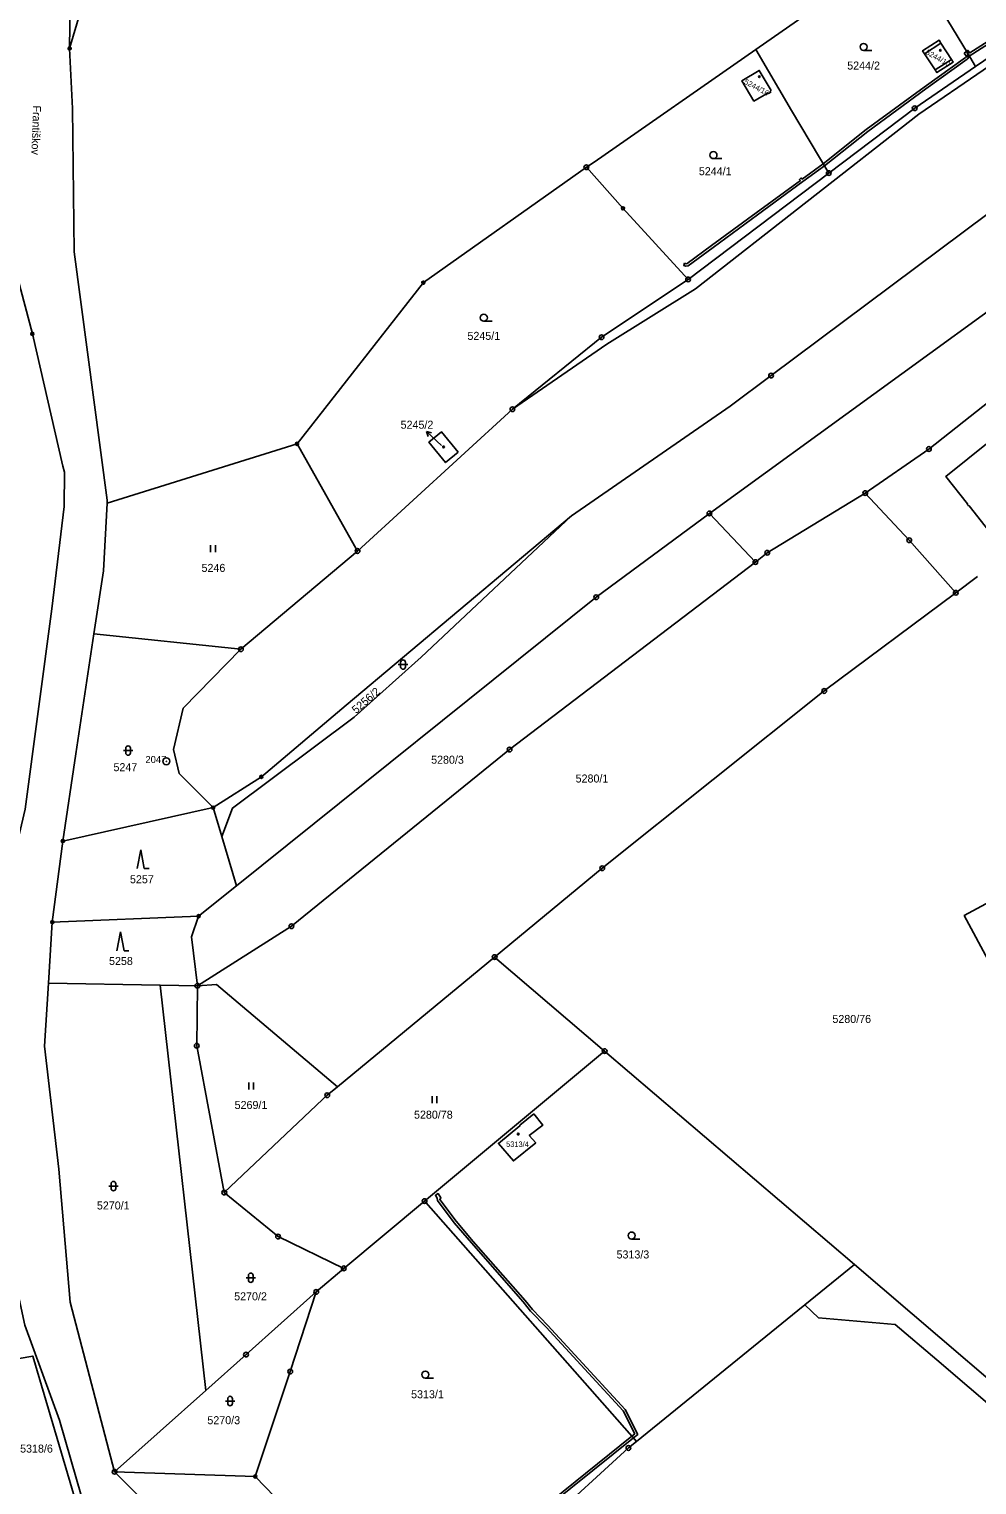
# Model space of a CAD drawing. Extents: x -644096 to -634268, y -1141430 to -1133463.
# Drawn here: x -638100.4 to -637899.1, y -1140114.9 to -1139805.7 of the extents above; entities that cross this region are included whole.
import ezdxf

# ---------------------------------------------------------------- set-up
doc = ezdxf.new("R2010")
doc.units = 0
for name, color, linetype in [('_CIVIL_CONSTRUCTION', 7, 'Continuous'), ('B_Hranice _3D', 7, 'Continuous'), ('M_Svah_Nasyp', 7, 'Continuous'), ('M_Svah_Zarez', 7, 'Continuous'), ('svrsek_osa_sjezdy', 7, 'Continuous'), ('svrsek_osa_VRT', 7, 'Continuous'), ('svrsek_popisy_VRT', 7, 'Continuous'), ('terminal_VRT', 7, 'Continuous')]:
    doc.layers.add(name, color=color, linetype=linetype)

msp = doc.modelspace()

# ---------------------------------------------------------------- linework, layer by layer
at = {"layer": '_CIVIL_CONSTRUCTION'}
for centre, radius in [((-638091.83, -1139809.81), 0.335), ((-638091.83, -1139809.81), 0.0203), ((-637912.31, -1139822.51), 0.5), ((-637912.31, -1139822.51), 0.0303), ((-637982.06, -1139835.06), 0.5), ((-637982.06, -1139835.06), 0.0303), ((-637930.56, -1139836.3), 0.5), ((-637930.56, -1139836.3), 0.0303), ((-637974.29, -1139843.76), 0.335), ((-637974.29, -1139843.76), 0.0203), ((-638016.69, -1139859.55), 0.335), ((-638016.69, -1139859.55), 0.0203), ((-637960.44, -1139858.88), 0.5), ((-637960.44, -1139858.88), 0.0303), ((-638099.74, -1139870.42), 0.335), ((-638099.74, -1139870.42), 0.0203), ((-637978.82, -1139871.16), 0.5), ((-637978.82, -1139871.16), 0.0303), ((-637942.8, -1139879.3), 0.5), ((-637942.8, -1139879.3), 0.0303), ((-637997.76, -1139886.45), 0.5), ((-637997.76, -1139886.45), 0.0303), ((-638043.52, -1139893.79), 0.335), ((-638043.52, -1139893.79), 0.0203), ((-637909.29, -1139894.89), 0.5), ((-637909.29, -1139894.89), 0.0303), ((-637922.82, -1139904.24), 0.5), ((-637922.82, -1139904.24), 0.0303), ((-637955.93, -1139908.56), 0.5), ((-637955.93, -1139908.56), 0.0303), ((-637913.46, -1139914.27), 0.5), ((-637913.46, -1139914.27), 0.0303), ((-638030.66, -1139916.55), 0.5), ((-638030.66, -1139916.55), 0.0303), ((-637946.13, -1139918.9), 0.5), ((-637946.13, -1139918.9), 0.0303), ((-637943.62, -1139916.92), 0.5), ((-637943.62, -1139916.92), 0.0303), ((-637903.58, -1139925.43), 0.5), ((-637979.97, -1139926.37), 0.5), ((-637979.97, -1139926.37), 0.0303), ((-637903.58, -1139925.43), 0.0303), ((-638055.44, -1139937.41), 0.5), ((-638055.44, -1139937.41), 0.0303), ((-637931.51, -1139946.28), 0.5), ((-637931.51, -1139946.28), 0.0303), ((-637998.37, -1139958.71), 0.5), ((-637998.37, -1139958.71), 0.0303), ((-638071.29, -1139961.21), 0.75), ((-638071.29, -1139961.21), 0.03), ((-638051.1, -1139964.52), 0.335), ((-638051.1, -1139964.52), 0.0203), ((-638061.33, -1139971.05), 0.335), ((-638061.33, -1139971.05), 0.0203), ((-638093.28, -1139978.15), 0.335), ((-638093.28, -1139978.15), 0.0203), ((-637978.68, -1139983.93), 0.5), ((-637978.68, -1139983.93), 0.0303), ((-638095.52, -1139995.37), 0.335), ((-638095.52, -1139995.37), 0.0203), ((-638064.42, -1139994.1), 0.335), ((-638064.42, -1139994.1), 0.0203), ((-638044.7, -1139996.24), 0.5), ((-638044.7, -1139996.24), 0.0303), ((-638001.54, -1140002.79), 0.5), ((-638001.54, -1140002.79), 0.0303), ((-638064.7, -1140008.89), 0.5), ((-638064.7, -1140008.89), 0.0303), ((-638064.83, -1140021.61), 0.5), ((-638064.83, -1140021.61), 0.0303), ((-637978.17, -1140022.76), 0.5), ((-637978.17, -1140022.76), 0.0303), ((-638037.12, -1140032.14), 0.5), ((-638037.12, -1140032.14), 0.0303), ((-638058.97, -1140052.8), 0.5), ((-638058.97, -1140052.8), 0.0303), ((-638016.44, -1140054.62), 0.5), ((-638016.44, -1140054.62), 0.0303), ((-638047.55, -1140062.16), 0.5), ((-638047.55, -1140062.16), 0.0303), ((-638033.61, -1140068.9), 0.5), ((-638033.61, -1140068.9), 0.0303), ((-638039.45, -1140073.91), 0.5), ((-638039.45, -1140073.91), 0.0303), ((-638054.36, -1140087.22), 0.5), ((-638054.36, -1140087.22), 0.0303), ((-638044.98, -1140090.82), 0.5), ((-638044.98, -1140090.82), 0.0303), ((-637973.12, -1140107.05), 0.5), ((-637973.12, -1140107.05), 0.0303), ((-638082.27, -1140112.1), 0.5), ((-638082.27, -1140112.1), 0.0303), ((-638052.4, -1140113.1), 0.335), ((-638052.4, -1140113.1), 0.0203)]:
    msp.add_circle(centre, radius, dxfattribs=at)
at = {"layer": 'B_Hranice _3D'}
for points in [[(-637901.3, -1139810.46), (-637900.72, -1139811.43), (-637895.64, -1139808.18), (-637884.11, -1139800.22), (-637876.74, -1139795.71), (-637873.51, -1139793.83), (-637873.77, -1139793.4), (-637877, -1139795.29), (-637884.39, -1139799.8), (-637895.92, -1139807.76), (-637900.62, -1139810.77), (-637900.99, -1139810.24)], [(-637901.81, -1139810.81), (-637901.24, -1139811.63), (-637900.72, -1139811.43), (-637901.3, -1139810.46)], [(-637931.73, -1139834.33), (-637931.48, -1139834.76), (-637922.29, -1139827.46), (-637909.97, -1139818.43), (-637901.14, -1139812.08), (-637900.68, -1139811.5), (-637900.91, -1139811.1), (-637901.19, -1139811.25), (-637901.16, -1139811.31), (-637901.48, -1139811.72), (-637910.27, -1139818.03), (-637922.59, -1139827.06)], [(-637961.22, -1139855.43), (-637961.36, -1139855.91), (-637961.12, -1139855.98), (-637960.93, -1139856.03), (-637960.45, -1139855.97), (-637955.15, -1139852.09), (-637945.67, -1139845.16), (-637936.08, -1139838.09), (-637931.48, -1139834.76), (-637931.73, -1139834.33), (-637936.2, -1139837.56), (-637936.44, -1139837.3), (-637936.8, -1139837.64), (-637936.6, -1139837.85), (-637945.97, -1139844.76), (-637955.45, -1139851.69), (-637960.65, -1139855.49), (-637960.89, -1139855.53), (-637960.98, -1139855.5)], [(-637973.82, -1140098.85), (-637990.22, -1140081.02), (-637993.52, -1140077.65), (-637995.09, -1140075.7), (-638006.09, -1140063.19), (-638009.74, -1140058.88), (-638013.2, -1140054.26), (-638012.96, -1140053.9), (-638013.55, -1140053.02), (-638014.13, -1140053.39), (-638013.76, -1140054), (-638013.68, -1140054.46), (-638010.14, -1140059.2), (-638006.47, -1140063.51), (-637995.47, -1140076.02), (-637993.9, -1140077.99), (-637990.58, -1140081.36), (-637974.24, -1140099.13), (-637971.77, -1140104.03), (-637972.4, -1140104.54), (-637972.07, -1140104.91), (-637971.15, -1140104.17)], [(-637844.11, -1140088.12), (-637845.37, -1140086.59), (-637842.36, -1140084.12), (-637846.63, -1140085.05), (-637876.58, -1140109.59), (-637925.11, -1140068.11), (-637935.62, -1140076.63), (-637932.73, -1140079.38), (-637916.43, -1140080.79), (-637907.6, -1140088.33), (-637879.6, -1140112.23), (-637876.7, -1140113.61), (-637873.63, -1140112.31)], [(-638014.46, -1140137.15), (-638014.16, -1140137.55), (-637993.99, -1140122.54), (-637972.07, -1140104.91), (-637972.4, -1140104.54), (-637994.29, -1140122.14)]]:
    msp.add_lwpolyline(points, close=True, dxfattribs=at)
at = {"layer": 'M_Svah_Nasyp'}
for p, q in [((-637910.2, -1139810.94), (-637906.73, -1139808.68)), ((-637907.96, -1139814.38), (-637904.51, -1139812.13))]:
    msp.add_line(p, q, dxfattribs=at)
at = {"layer": 'M_Svah_Zarez'}
for centre in [(-637906.86, -1139810.21), (-637945.32, -1139815.82), (-638012.39, -1139894.44), (-637996.53, -1140040.4)]:
    msp.add_circle(centre, 0.175, dxfattribs=at)
at = {"layer": 'svrsek_osa_sjezdy'}
for p, q in [((-637923.16, -1139810.25), (-637921.41, -1139810.25)), ((-637955.06, -1139833.22), (-637953.31, -1139833.22)), ((-638003.84, -1139867.76), (-638002.09, -1139867.76)), ((-638061.87, -1139916.82), (-638061.87, -1139915.32)), ((-638060.87, -1139916.82), (-638060.87, -1139915.32)), ((-638021.51, -1139940.18), (-638021.51, -1139941.18)), ((-638020.51, -1139941.18), (-638020.51, -1139940.18)), ((-638022.01, -1139940.68), (-638020.01, -1139940.68)), ((-638080.41, -1139958.94), (-638078.41, -1139958.94)), ((-638079.91, -1139958.44), (-638079.91, -1139959.44)), ((-638078.91, -1139959.44), (-638078.91, -1139958.44)), ((-638076.72, -1139980.01), (-638077.47, -1139984.01)), ((-638075.97, -1139984.01), (-638076.72, -1139980.01)), ((-638075.97, -1139984.01), (-638074.97, -1139984.01)), ((-638081.03, -1139997.45), (-638081.78, -1140001.45)), ((-638080.28, -1140001.45), (-638081.03, -1139997.45)), ((-638080.28, -1140001.45), (-638079.28, -1140001.45)), ((-638053.74, -1140030.94), (-638053.74, -1140029.44)), ((-638052.74, -1140030.94), (-638052.74, -1140029.44)), ((-638014.8, -1140033.84), (-638014.8, -1140032.34)), ((-638013.8, -1140033.84), (-638013.8, -1140032.34)), ((-638083.53, -1140051.44), (-638081.53, -1140051.44)), ((-638083.03, -1140050.94), (-638083.03, -1140051.94)), ((-638082.03, -1140051.94), (-638082.03, -1140050.94)), ((-637972.45, -1140062.68), (-637970.7, -1140062.68)), ((-638053.86, -1140070.39), (-638053.86, -1140071.39)), ((-638052.86, -1140071.39), (-638052.86, -1140070.39)), ((-638054.36, -1140070.89), (-638052.36, -1140070.89)), ((-638016.27, -1140092.22), (-638014.52, -1140092.22)), ((-638058.75, -1140097.08), (-638056.75, -1140097.08)), ((-638058.25, -1140096.58), (-638058.25, -1140097.58)), ((-638057.25, -1140097.58), (-638057.25, -1140096.58))]:
    msp.add_line(p, q, dxfattribs=at)
for centre in [(-637923.16, -1139809.5), (-637955.06, -1139832.47), (-638003.84, -1139867.01), (-637972.45, -1140061.93), (-638016.27, -1140091.47)]:
    msp.add_circle(centre, 0.75, dxfattribs=at)
for centre, start, end in [((-638021.01, -1139940.18), 0, 180), ((-638021.01, -1139941.18), 180, 359.9879), ((-638079.41, -1139958.44), 0, 180), ((-638079.41, -1139959.44), 180, 359.9879), ((-638082.53, -1140050.94), 0, 180), ((-638082.53, -1140051.94), 180, 359.9879), ((-638053.36, -1140070.39), 0, 180), ((-638053.36, -1140071.39), 180, 359.9879), ((-638057.75, -1140096.58), 0, 180), ((-638057.75, -1140097.58), 180, 359.9879)]:
    msp.add_arc(centre, 0.5, start, end, dxfattribs=at)
at = {"layer": 'svrsek_popisy_VRT'}
for p, q in [((-638013.85, -1139893.2), (-638016.05, -1139891.15)), ((-638016.05, -1139891.15), (-638014.97, -1139891.47)), ((-638016.05, -1139891.15), (-638015.65, -1139892.2)), ((-638012.81, -1139894.17), (-638013.85, -1139893.2))]:
    msp.add_line(p, q, dxfattribs=at)
at = {"layer": 'terminal_VRT'}
for p, q in [((-637960.44, -1139858.88), (-637930.56, -1139836.3)), ((-637997.76, -1139886.45), (-638030.66, -1139916.55)), ((-638043.52, -1139893.79), (-638083.89, -1139906.4)), ((-638030.66, -1139916.55), (-638043.52, -1139893.79)), ((-637946.13, -1139918.9), (-637955.93, -1139908.56)), ((-638055.44, -1139937.41), (-638030.66, -1139916.55)), ((-637898.99, -1139921.99), (-637903.58, -1139925.43)), ((-638086.67, -1139934.17), (-638055.44, -1139937.41)), ((-638093.28, -1139978.15), (-638061.33, -1139971.05)), ((-638061.33, -1139971.05), (-638059.48, -1139977.21)), ((-638056.35, -1139987.63), (-638059.48, -1139977.21)), ((-638093.28, -1139978.15), (-638095.52, -1139995.37)), ((-638064.42, -1139994.1), (-638056.35, -1139987.63)), ((-638096.33, -1140008.32), (-638095.52, -1139995.37)), ((-638095.52, -1139995.37), (-638064.42, -1139994.1)), ((-638034.95, -1140030.35), (-638001.54, -1140002.79)), ((-638001.54, -1140002.79), (-637978.17, -1140022.76)), ((-638096.33, -1140008.32), (-638072.63, -1140008.79)), ((-638072.63, -1140008.79), (-638064.7, -1140008.89)), ((-638062.92, -1140094.85), (-638072.63, -1140008.79)), ((-637978.17, -1140022.76), (-638016.44, -1140054.62)), ((-637925.11, -1140068.11), (-637978.17, -1140022.76)), ((-638016.44, -1140054.62), (-638033.61, -1140068.9)), ((-638039.45, -1140073.91), (-638033.61, -1140068.9)), ((-637925.11, -1140068.11), (-637971.41, -1140105.66)), ((-638082.27, -1140112.1), (-638062.92, -1140094.85)), ((-638052.4, -1140113.1), (-638082.27, -1140112.1)), ((-638052.4, -1140113.1), (-638044.1, -1140121.69))]:
    msp.add_line(p, q, dxfattribs=at)
for points in [[(-637997.76, -1139886.45), (-637977.73, -1139872.63), (-637958.86, -1139860.9), (-637911.42, -1139823.77), (-637884.08, -1139805.08), (-637855.89, -1139787.79), (-637825.86, -1139769.73), (-637799.25, -1139755.94), (-637773.19, -1139744.46), (-637759.93, -1139733.57), (-637744.58, -1139720.9), (-637738.82, -1139715.93)], [(-638091.83, -1139809.81), (-638084.61, -1139785.5), (-638065.44, -1139758.97), (-638065.36, -1139756.75)], [(-638091.83, -1139809.81), (-638091.45, -1139780.09), (-638091.24, -1139776.41)], [(-637914.56, -1139788.58), (-637926.7, -1139796.52), (-637946.07, -1139810.04)], [(-637899.37, -1139813.66), (-637901.12, -1139810.76), (-637913.64, -1139790.1), (-637914.56, -1139788.58)], [(-637899.37, -1139813.66), (-637884.83, -1139803.71), (-637872.43, -1139795.63)], [(-638083.89, -1139906.4), (-638083.85, -1139905.72), (-638090.89, -1139852.99), (-638091.2, -1139822.55), (-638091.83, -1139809.81)], [(-637946.07, -1139810.04), (-637980.39, -1139833.95), (-637982.06, -1139835.06)], [(-637930.56, -1139836.3), (-637938.45, -1139823.01), (-637946.07, -1139810.04)], [(-637907.96, -1139814.38), (-637910.2, -1139810.94), (-637910.62, -1139810.3), (-637907.14, -1139808.04), (-637906.73, -1139808.68), (-637904.51, -1139812.13), (-637904.13, -1139812.71), (-637907.58, -1139814.96), (-637907.96, -1139814.38)], [(-637930.56, -1139836.3), (-637912.31, -1139822.51), (-637899.37, -1139813.66)], [(-637942.77, -1139818.76), (-637943.03, -1139818.94), (-637942.9, -1139819.13), (-637943.34, -1139819.4), (-637943.45, -1139819.22), (-637946.46, -1139820.99), (-637949.01, -1139816.67), (-637945.32, -1139814.47), (-637942.77, -1139818.76)], [(-637955.93, -1139908.56), (-637851.16, -1139832.55), (-637828.83, -1139818.01)], [(-637820.36, -1139828.27), (-637828, -1139832.49), (-637849.98, -1139848.83), (-637867.09, -1139861.6), (-637909.29, -1139894.89), (-637922.82, -1139904.24)], [(-638043.52, -1139893.79), (-638016.69, -1139859.55), (-637982.06, -1139835.06)], [(-637982.06, -1139835.06), (-637974.29, -1139843.76), (-637960.44, -1139858.88)], [(-637985.25, -1139909.05), (-637951.49, -1139885.78), (-637942.8, -1139879.3), (-637891.7, -1139841.15)], [(-638109.2, -1140021.93), (-638104.56, -1139985.35), (-638101.25, -1139971.4), (-638095.62, -1139928.83), (-638092.97, -1139907.1), (-638092.93, -1139899.8), (-638093.26, -1139898.51), (-638099.74, -1139870.42), (-638102.84, -1139858.69)], [(-637960.44, -1139858.88), (-637978.82, -1139871.16), (-637997.76, -1139886.45)], [(-637892.65, -1139917.24), (-637900.74, -1139906.98), (-637900.95, -1139906.91), (-637901.07, -1139906.74), (-637901.07, -1139906.55), (-637905.7, -1139900.76), (-637852.9, -1139858.32), (-637846.73, -1139866.11), (-637847.56, -1139866.78)], [(-638009.27, -1139895.57), (-638012.8, -1139891.27), (-638015.52, -1139893.45), (-638011.96, -1139897.76), (-638009.27, -1139895.57)], [(-638086.67, -1139934.17), (-638084.66, -1139920.76), (-638083.89, -1139906.4)], [(-637922.82, -1139904.24), (-637943.62, -1139916.92), (-637946.13, -1139918.9)], [(-637903.58, -1139925.43), (-637913.46, -1139914.27), (-637922.82, -1139904.24)], [(-637985.25, -1139909.05), (-638033.07, -1139949.27), (-638051.1, -1139964.52), (-638061.33, -1139971.05)], [(-638059.48, -1139977.21), (-638057.25, -1139971.14), (-638031.36, -1139951.85), (-638017.17, -1139939.11), (-637985.25, -1139909.05)], [(-637955.93, -1139908.56), (-637979.97, -1139926.37), (-638056.35, -1139987.63)], [(-637946.13, -1139918.9), (-637998.37, -1139958.71), (-638044.7, -1139996.24), (-638064.7, -1140008.89)], [(-638001.54, -1140002.79), (-637978.68, -1139983.93), (-637931.51, -1139946.28), (-637903.58, -1139925.43)], [(-638093.28, -1139978.15), (-638090.51, -1139959.63), (-638086.67, -1139934.17)], [(-638061.33, -1139971.05), (-638068.55, -1139963.78), (-638069.77, -1139958.69), (-638067.71, -1139949.93), (-638055.44, -1139937.41)], [(-637884.73, -1140025.71), (-637901.79, -1139993.98), (-637875.58, -1139979.87), (-637858.96, -1140010.67), (-637852.68, -1140007.28), (-637836.86, -1140036.65), (-637834.62, -1140035.43), (-637835.73, -1140033.31), (-637830.11, -1140030.37), (-637817.76, -1140053.37), (-637825.61, -1140057.74), (-637831.98, -1140046.11), (-637838.03, -1140049.51), (-637842.09, -1140042.54), (-637861.87, -1140053.12), (-637878.46, -1140022.29), (-637884.73, -1140025.71)], [(-638064.7, -1140008.89), (-638065.92, -1139998.5), (-638064.42, -1139994.1)], [(-638082.27, -1140112.1), (-638091.72, -1140076.08), (-638094.14, -1140047.83), (-638097.16, -1140021.69), (-638096.33, -1140008.32)], [(-638064.7, -1140008.89), (-638064.83, -1140021.61), (-638058.97, -1140052.8)], [(-638034.95, -1140030.35), (-638060.65, -1140008.65), (-638064.7, -1140008.89)], [(-638058.97, -1140052.8), (-638038.1, -1140033.07), (-638037.12, -1140032.14), (-638034.95, -1140030.35)], [(-637993.25, -1140036.1), (-637991.27, -1140038.47), (-637994.18, -1140040.7), (-637992.81, -1140042.24), (-637997.54, -1140046.09), (-638000.73, -1140042.37), (-637996.16, -1140038.66), (-637996.21, -1140038.5), (-637993.25, -1140036.1)], [(-638033.61, -1140068.9), (-638047.55, -1140062.16), (-638058.97, -1140052.8)], [(-637971.41, -1140105.66), (-637971.83, -1140105.19), (-638016.16, -1140054.93), (-638016.44, -1140054.62)], [(-637846.63, -1140085.05), (-637876.58, -1140109.59), (-637925.11, -1140068.11)], [(-638075.64, -1140163.04), (-638081.05, -1140146.09), (-638093.98, -1140101.16), (-638101.37, -1140080.95), (-638103.01, -1140073.42)], [(-638062.92, -1140094.85), (-638054.36, -1140087.22), (-638039.45, -1140073.91)], [(-638039.45, -1140073.91), (-638044.98, -1140090.82), (-638052.4, -1140113.1)], [(-638075.64, -1140163.04), (-638077.89, -1140161.11), (-638099.65, -1140087.52), (-638102.58, -1140088.07)], [(-637971.41, -1140105.66), (-637973.12, -1140107.05), (-637990.87, -1140123.31)], [(-638033.4, -1140168.89), (-638038.54, -1140166.5), (-638046.52, -1140159.49), (-638054.49, -1140152.75), (-638059.58, -1140144.85), (-638063.83, -1140130.67), (-638082.27, -1140112.1)]]:
    msp.add_lwpolyline(points, dxfattribs=at)

# ---------------------------------------------------------------- texts
at = {"layer": '_CIVIL_CONSTRUCTION'}
msp.add_text('2047', height=1.5, dxfattribs=at).set_placement((-638075.74, -1139961.58))
at = {"layer": 'svrsek_osa_VRT'}
for s, height, rotation, p in [('5244/10', 1.14, 331, (-637910.11, -1139810.97)), ('5244/16', 1.14, 332, (-637948.66, -1139817.24)), ('5256/2', 1.7, 41, (-638030.97, -1139951.21))]:
    msp.add_text(s, height=height, rotation=rotation, dxfattribs=at).set_placement(p)
for s, height, p in [('5244/2', 1.7, (-637926.64, -1139814.3)), ('5244/1', 1.7, (-637958.16, -1139836.74)), ('5245/1', 1.7, (-638007.32, -1139871.71)), ('5245/2', 1.7, (-638021.52, -1139890.58)), ('5246', 1.7, (-638063.81, -1139920.99)), ('5247', 1.7, (-638082.52, -1139963.31)), ('5280/3', 1.7, (-638015.04, -1139961.73)), ('5280/1', 1.7, (-637984.34, -1139965.72)), ('5257', 1.7, (-638079.01, -1139987.11)), ('5258', 1.7, (-638083.46, -1140004.47)), ('5280/76', 1.7, (-637929.79, -1140016.78)), ('5269/1', 1.7, (-638056.78, -1140035.05)), ('5280/78', 1.7, (-638018.67, -1140037.11)), ('5313/4', 1.14, (-637999.1, -1140043.1)), ('5270/1', 1.7, (-638086.04, -1140056.4)), ('5313/3', 1.7, (-637975.65, -1140066.8)), ('5270/2', 1.7, (-638056.88, -1140075.69)), ('5313/1', 1.7, (-638019.29, -1140096.49)), ('5270/3', 1.7, (-638062.57, -1140102)), ('5318/6', 1.7, (-638102.35, -1140108.03))]:
    msp.add_text(s, height=height, dxfattribs=at).set_placement(p)
at = {"layer": 'svrsek_popisy_VRT'}
msp.add_text('Františkov', height=1.7, rotation=268, dxfattribs=at).set_placement((-638099.59, -1139821.91))

doc.saveas('drawing.dxf')
